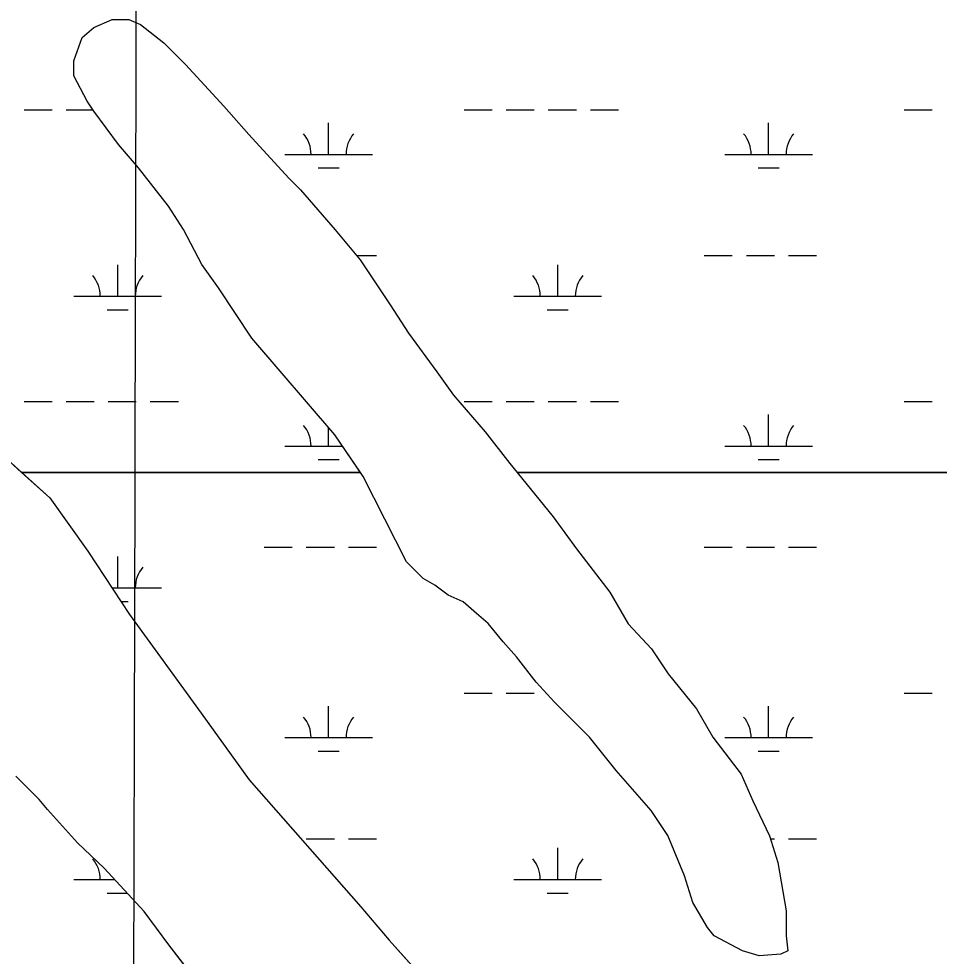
# Model space of a CAD drawing. Extents: x 3161564 to 3199464, y 849354 to 874788.
# Drawn here: x 3186579 to 3187629, y 865069 to 866138 of the extents above; entities that cross this region are included whole.
import ezdxf

# ---------------------------------------------------------------- set-up
doc = ezdxf.new("R2010")
doc.units = 0
for name, color, linetype in [('V-GRID-MAJR', 7, 'Continuous'), ('V-SITE-VEGE', 7, 'Continuous'), ('V-TOPO-SHOR', 7, 'Continuous'), ('V-WETL-SWMP', 7, 'Continuous')]:
    doc.layers.add(name, color=color, linetype=linetype)

msp = doc.modelspace()

# ---------------------------------------------------------------- linework, layer by layer
at = {"layer": 'V-GRID-MAJR'}
msp.add_spline([(3186683.235, 854762.214), (3186699.099, 860821.649), (3186714.971, 866884.169), (3186730.843, 872946.731), (3186730.8510000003, 872949.773)], degree=3, dxfattribs=at)
at = {"layer": 'V-SITE-VEGE'}
for points in [[(3186540.113000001, 865658.3779999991), (3186582.214000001, 865620.4659999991), (3186968.637000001, 865620.4659999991), (3186939.538000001, 865663.410999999), (3186844.6240000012, 865773.886999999), (3186806.681000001, 865831.0099999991), (3186787.706000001, 865857.667999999), (3186766.851000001, 865897.6449999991), (3186749.779000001, 865924.3019999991), (3186715.618000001, 865968.104999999), (3186692.836000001, 865994.773999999), (3186664.371000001, 866032.8579999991), (3186656.779000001, 866044.2819999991), (3186641.614000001, 866072.8389999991), (3186641.642000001, 866089.9569999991), (3186651.196000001, 866116.567999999), (3186664.531000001, 866127.9569999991), (3186685.470000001, 866137.430999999), (3186704.487000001, 866137.400999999), (3186717.791000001, 866131.6719999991), (3186744.384000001, 866110.7069999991), (3186769.069000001, 866085.937999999), (3186812.734000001, 866038.3159999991), (3186841.210000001, 866005.932999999), (3186886.774000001, 865956.4069999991), (3186900.065000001, 865943.069999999), (3186939.932000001, 865897.356999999), (3186968.403000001, 865863.0709999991), (3187002.549000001, 865811.6599999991), (3187023.420000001, 865779.290999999), (3187055.680000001, 865735.4929999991), (3187074.655000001, 865708.8319999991), (3187110.723000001, 865666.9299999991), (3187139.192000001, 865630.743999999), (3187147.514000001, 865620.4659999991), (3191870.016000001, 865620.4659999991)], [(3193473.2120000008, 865620.4659999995), (3187147.5140000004, 865620.4659999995), (3187188.5420000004, 865569.7969999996), (3187215.107000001, 865533.6149999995), (3187253.0650000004, 865484.1009999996), (3187273.9260000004, 865447.9269999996), (3187300.5050000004, 865419.3529999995), (3187319.4770000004, 865390.7919999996), (3187351.7430000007, 865350.7949999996), (3187370.7100000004, 865318.4299999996), (3187402.9720000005, 865276.5319999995), (3187416.2350000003, 865246.0779999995), (3187435.1890000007, 865206.1049999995), (3187444.6470000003, 865175.6579999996), (3187454.0660000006, 865120.4849999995), (3187454.0160000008, 865091.9559999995), (3187455.8900000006, 865074.8329999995), (3187448.2760000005, 865071.0419999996), (3187423.5460000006, 865069.1819999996), (3187404.5370000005, 865074.9189999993), (3187372.232000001, 865092.0909999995), (3187364.6400000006, 865101.6139999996), (3187347.5700000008, 865130.1719999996), (3187338.1120000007, 865160.6189999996), (3187319.1680000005, 865206.2999999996), (3187300.1950000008, 865234.8609999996), (3187260.3310000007, 865280.5749999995), (3187229.9630000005, 865318.6659999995), (3187190.0890000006, 865358.6749999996), (3187169.2050000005, 865381.5329999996), (3187146.4290000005, 865410.1009999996), (3187131.241, 865427.2439999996), (3187114.1590000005, 865448.1949999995), (3187100.8650000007, 865459.6289999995), (3187085.6710000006, 865472.9699999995), (3187068.5660000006, 865480.6069999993), (3187053.3700000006, 865492.0429999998), (3187040.0690000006, 865499.6739999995), (3187021.0820000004, 865518.7239999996), (3186971.7920000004, 865615.8099999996), (3186968.6370000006, 865620.4659999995), (3186582.2140000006, 865620.4659999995), (3186614.1790000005, 865591.6819999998), (3186657.8220000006, 865530.7459999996), (3186705.249000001, 865458.3879999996), (3186786.8480000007, 865346.0369999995), (3186841.875, 865269.8659999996), (3186969.0660000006, 865125.1029999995), (3187001.3370000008, 865087.0079999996), (3187088.6630000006, 864989.8589999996)], [(3187181.0300000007, 864495.1889999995), (3187137.3920000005, 864558.0279999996), (3187120.3010000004, 864575.1759999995), (3187072.857000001, 864638.0209999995), (3187040.5990000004, 864681.8189999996), (3186989.3560000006, 864748.4759999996), (3186960.9050000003, 864796.0709999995), (3186909.6700000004, 864866.5329999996), (3186873.6090000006, 864912.2399999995), (3186828.0780000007, 864980.7889999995), (3186750.2660000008, 865081.7219999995), (3186721.799, 865119.8109999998), (3186676.2350000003, 865169.3379999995), (3186645.8510000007, 865197.9199999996), (3186611.6800000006, 865236.0159999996), (3186602.1900000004, 865247.4439999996), (3186575.607000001, 865274.1169999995)]]:
    msp.add_lwpolyline(points, dxfattribs=at)
at = {"layer": 'V-TOPO-SHOR'}
for p, q in [((3186651.197, 866116.5679999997), (3186664.5300000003, 866127.9579999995)), ((3186664.5300000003, 866127.9579999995), (3186685.468, 866137.4319999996)), ((3186685.468, 866137.4319999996), (3186704.488, 866137.3999999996)), ((3186704.488, 866137.3999999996), (3186717.792, 866131.6719999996)), ((3186717.792, 866131.6719999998), (3186744.3850000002, 866110.7059999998)), ((3186641.643, 866089.9559999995), (3186651.197, 866116.5679999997)), ((3186744.3850000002, 866110.7059999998), (3186769.069, 866085.9389999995)), ((3186641.614, 866072.8389999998), (3186641.643, 866089.9559999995)), ((3186769.069, 866085.9389999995), (3186812.735, 866038.3159999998)), ((3186656.782, 866044.2829999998), (3186641.614, 866072.8389999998)), ((3186664.3710000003, 866032.8589999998), (3186656.782, 866044.2829999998)), ((3186692.8370000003, 865994.7709999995), (3186664.3710000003, 866032.8589999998)), ((3186812.735, 866038.3159999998), (3186841.21, 866005.9339999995)), ((3186841.21, 866005.9339999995), (3186886.774, 865956.4059999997)), ((3186715.616, 865968.1049999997), (3186692.8370000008, 865994.7709999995)), ((3186749.778, 865924.3019999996), (3186715.616, 865968.1049999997)), ((3186886.774, 865956.4059999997), (3186900.066, 865943.0699999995)), ((3186900.066, 865943.0699999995), (3186939.931, 865897.3559999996)), ((3186766.8510000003, 865897.6459999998), (3186749.778, 865924.3019999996)), ((3186787.7060000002, 865857.6689999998), (3186766.8510000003, 865897.6459999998)), ((3186939.931, 865897.3559999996), (3186968.403, 865863.0719999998)), ((3186968.403, 865863.0719999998), (3187002.552, 865811.6609999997)), ((3186806.681, 865831.0099999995), (3186787.7060000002, 865857.6689999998)), ((3186844.624, 865773.8869999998), (3186806.6810000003, 865831.0099999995)), ((3187002.552, 865811.6609999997), (3187023.42, 865779.2919999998)), ((3187023.42, 865779.2919999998), (3187055.6800000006, 865735.4929999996)), ((3186939.538, 865663.4119999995), (3186844.624, 865773.8869999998)), ((3187055.68, 865735.4929999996), (3187074.6550000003, 865708.8329999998)), ((3187074.6550000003, 865708.8329999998), (3187110.723, 865666.9289999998)), ((3186540.113, 865658.3769999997), (3186614.1790000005, 865591.6829999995)), ((3186971.792, 865615.8089999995), (3186939.538, 865663.4119999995)), ((3187110.723, 865666.9289999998), (3187139.1920000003, 865630.7439999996)), ((3187139.1920000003, 865630.7439999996), (3187188.541, 865569.7969999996)), ((3187021.0810000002, 865518.7249999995), (3186971.792, 865615.8089999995)), ((3186614.1790000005, 865591.6829999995), (3186657.822, 865530.7459999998)), ((3187188.541, 865569.7969999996), (3187215.108, 865533.6149999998)), ((3186657.822, 865530.7459999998), (3186705.25, 865458.3909999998)), ((3187215.108, 865533.6149999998), (3187253.0640000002, 865484.0999999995)), ((3187040.068, 865499.6729999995), (3187021.0810000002, 865518.7249999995)), ((3187053.37, 865492.0429999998), (3187040.068, 865499.6729999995)), ((3187068.566, 865480.6049999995), (3187053.37, 865492.0429999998)), ((3187085.671, 865472.9689999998), (3187068.566, 865480.6049999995)), ((3187253.0640000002, 865484.0999999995), (3187273.9250000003, 865447.9269999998)), ((3187100.865, 865459.6289999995), (3187085.671, 865472.9689999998)), ((3186705.25, 865458.3909999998), (3186786.847, 865346.0379999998)), ((3187114.159, 865448.1949999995), (3187100.865, 865459.6289999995)), ((3187131.242, 865427.2449999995), (3187114.159, 865448.1949999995)), ((3187273.9250000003, 865447.9269999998), (3187300.505, 865419.3529999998)), ((3187146.429, 865410.1009999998), (3187131.242, 865427.2449999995)), ((3187300.505, 865419.3529999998), (3187319.477, 865390.7909999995)), ((3187169.205, 865381.5329999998), (3187146.4290000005, 865410.1009999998)), ((3187319.477, 865390.7909999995), (3187351.744, 865350.7949999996)), ((3187190.088, 865358.6749999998), (3187169.205, 865381.5329999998)), ((3187229.963, 865318.6659999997), (3187190.088, 865358.6749999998)), ((3187351.744, 865350.7949999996), (3187370.7090000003, 865318.4299999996)), ((3186786.847, 865346.0379999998), (3186841.877, 865269.8659999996)), ((3187260.3310000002, 865280.5749999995), (3187229.963, 865318.6659999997)), ((3187370.7090000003, 865318.4299999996), (3187402.973, 865276.5319999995)), ((3186602.1890000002, 865247.4439999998), (3186575.606, 865274.1169999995)), ((3187300.196, 865234.8609999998), (3187260.3310000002, 865280.5749999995)), ((3187402.973, 865276.5319999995), (3187416.235, 865246.0779999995)), ((3186841.877, 865269.8659999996), (3186969.066, 865125.1019999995)), ((3186611.68, 865236.0169999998), (3186602.1890000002, 865247.4439999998)), ((3187416.235, 865246.0779999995), (3187435.188, 865206.1049999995)), ((3186645.852, 865197.9199999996), (3186611.68, 865236.0169999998)), ((3187319.168, 865206.2989999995), (3187300.196, 865234.8609999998)), ((3186676.235, 865169.3389999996), (3186645.852, 865197.9199999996)), ((3187338.111, 865160.6199999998), (3187319.168, 865206.2989999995)), ((3187435.188, 865206.1049999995), (3187444.647, 865175.6569999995)), ((3186721.8000000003, 865119.8109999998), (3186676.235, 865169.3389999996)), ((3187444.647, 865175.6569999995), (3187454.0640000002, 865120.4839999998)), ((3187347.5700000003, 865130.1719999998), (3187338.111, 865160.6199999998)), ((3186969.066, 865125.1019999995), (3187001.336, 865087.0079999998)), ((3187364.639, 865101.6139999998), (3187347.5700000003, 865130.1719999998)), ((3186750.2660000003, 865081.7229999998), (3186721.8000000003, 865119.8109999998)), ((3187454.0640000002, 865120.4839999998), (3187454.0160000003, 865091.9539999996)), ((3187372.231, 865092.0909999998), (3187364.639, 865101.6139999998)), ((3187404.536, 865074.9189999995), (3187372.231, 865092.0909999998)), ((3187454.0160000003, 865091.9539999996), (3187455.89, 865074.8329999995)), ((3186828.078, 864980.7879999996), (3186750.2660000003, 865081.7229999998)), ((3187001.336, 865087.0079999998), (3187088.6640000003, 864989.8599999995)), ((3187423.546, 865069.1819999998), (3187404.536, 865074.9189999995)), ((3187448.275, 865071.0419999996), (3187423.546, 865069.1819999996)), ((3187455.89, 865074.8329999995), (3187448.275, 865071.0419999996))]:
    msp.add_line(p, q, dxfattribs=at)
at = {"layer": 'V-WETL-SWMP'}
for p, q in [((3186651.197, 866116.5679999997), (3186664.5300000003, 866127.9579999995)), ((3186664.5300000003, 866127.9579999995), (3186685.468, 866137.4319999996)), ((3186685.468, 866137.4319999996), (3186704.488, 866137.3999999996)), ((3186704.488, 866137.3999999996), (3186717.792, 866131.6719999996)), ((3186717.792, 866131.6719999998), (3186744.3850000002, 866110.7059999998)), ((3186641.643, 866089.9559999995), (3186651.197, 866116.5679999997)), ((3186744.3850000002, 866110.7059999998), (3186769.069, 866085.9389999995)), ((3186641.614, 866072.8389999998), (3186641.643, 866089.9559999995)), ((3186769.069, 866085.9389999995), (3186812.735, 866038.3159999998)), ((3186656.782, 866044.2829999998), (3186641.614, 866072.8389999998)), ((3186664.3710000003, 866032.8589999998), (3186656.782, 866044.2829999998)), ((3186584.956576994, 866034.1682722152), (3186616.956576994, 866034.1682722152)), ((3186632.956576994, 866034.1682722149), (3186663.5012462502, 866034.1682722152)), ((3186692.8370000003, 865994.7709999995), (3186664.3710000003, 866032.8589999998)), ((3186812.735, 866038.3159999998), (3186841.21, 866005.9339999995)), ((3187086.864576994, 866034.1682722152), (3187118.864576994, 866034.1682722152)), ((3187134.864576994, 866034.1682722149), (3187166.864576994, 866034.1682722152)), ((3187182.864576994, 866034.1682722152), (3187214.864576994, 866034.1682722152)), ((3187230.864576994, 866034.1682722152), (3187262.864576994, 866034.1682722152)), ((3187588.772576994, 866034.1682722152), (3187620.772576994, 866034.1682722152)), ((3186932.272576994, 865983.4262722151), (3186932.272576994, 866019.4262722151)), ((3187434.180576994, 865983.4262722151), (3187434.180576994, 866019.4262722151)), ((3186841.21, 866005.9339999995), (3186886.774, 865956.4059999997)), ((3186715.616, 865968.1049999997), (3186692.8370000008, 865994.7709999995)), ((3186882.272576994, 865983.4262722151), (3186982.272576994, 865983.4262722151)), ((3187384.180576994, 865983.4262722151), (3187484.180576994, 865983.4262722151)), ((3186749.778, 865924.3019999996), (3186715.616, 865968.1049999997)), ((3186920.272576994, 865967.9952722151), (3186944.2725769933, 865967.9952722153)), ((3187422.180576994, 865967.9952722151), (3187446.1805769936, 865967.9952722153)), ((3186886.774, 865956.4059999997), (3186900.066, 865943.0699999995)), ((3186900.066, 865943.0699999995), (3186939.931, 865897.3559999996)), ((3186766.8510000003, 865897.6459999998), (3186749.778, 865924.3019999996)), ((3186787.7060000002, 865857.6689999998), (3186766.8510000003, 865897.6459999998)), ((3186939.931, 865897.3559999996), (3186968.403, 865863.0719999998)), ((3186964.3151766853, 865867.9942722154), (3186986.864576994, 865867.9942722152)), ((3186968.403, 865863.0719999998), (3187002.552, 865811.6609999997)), ((3187360.772576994, 865867.9942722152), (3187392.772576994, 865867.9942722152)), ((3187408.772576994, 865867.9942722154), (3187440.772576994, 865867.9942722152)), ((3187456.772576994, 865867.9942722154), (3187488.772576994, 865867.9942722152)), ((3186691.800576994, 865821.5642722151), (3186691.800576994, 865857.5642722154)), ((3186806.681, 865831.0099999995), (3186787.7060000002, 865857.6689999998)), ((3187193.708576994, 865821.5642722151), (3187193.708576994, 865857.5642722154)), ((3186844.624, 865773.8869999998), (3186806.6810000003, 865831.0099999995)), ((3186641.800576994, 865821.5642722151), (3186741.800576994, 865821.5642722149)), ((3187143.708576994, 865821.5642722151), (3187243.708576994, 865821.5642722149)), ((3187002.552, 865811.6609999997), (3187023.42, 865779.2919999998)), ((3186679.800576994, 865806.1332722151), (3186703.8005769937, 865806.1332722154)), ((3187181.708576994, 865806.1332722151), (3187205.7085769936, 865806.1332722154)), ((3187023.42, 865779.2919999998), (3187055.6800000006, 865735.4929999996)), ((3186939.538, 865663.4119999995), (3186844.624, 865773.8869999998)), ((3187055.68, 865735.4929999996), (3187074.6550000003, 865708.8329999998)), ((3186584.956576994, 865701.4932722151), (3186616.956576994, 865701.4932722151)), ((3186632.956576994, 865701.4932722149), (3186664.956576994, 865701.4932722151)), ((3186680.956576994, 865701.4932722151), (3186712.956576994, 865701.4932722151)), ((3186728.956576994, 865701.4932722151), (3186760.956576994, 865701.4932722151)), ((3187074.6550000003, 865708.8329999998), (3187110.723, 865666.9289999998)), ((3187086.864576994, 865701.4932722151), (3187118.864576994, 865701.4932722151)), ((3187134.864576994, 865701.4932722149), (3187166.864576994, 865701.4932722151)), ((3187182.864576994, 865701.4932722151), (3187214.864576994, 865701.4932722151)), ((3187230.864576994, 865701.4932722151), (3187262.864576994, 865701.4932722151)), ((3187588.772576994, 865701.4932722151), (3187620.772576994, 865701.4932722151)), ((3187434.180576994, 865650.7512722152), (3187434.180576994, 865686.7512722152)), ((3186932.272576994, 865650.7512722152), (3186932.272576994, 865671.8685776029)), ((3186540.113, 865658.3769999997), (3186614.1790000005, 865591.6829999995)), ((3186971.792, 865615.8089999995), (3186939.538, 865663.4119999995)), ((3187110.723, 865666.9289999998), (3187139.1920000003, 865630.7439999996)), ((3186882.272576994, 865650.7512722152), (3186948.116432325, 865650.7512722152)), ((3187384.180576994, 865650.7512722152), (3187484.180576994, 865650.7512722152)), ((3186920.272576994, 865635.3202722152), (3186944.2725769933, 865635.3202722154)), ((3187139.1920000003, 865630.7439999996), (3187188.541, 865569.7969999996)), ((3187422.180576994, 865635.3202722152), (3187446.1805769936, 865635.3202722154)), ((3187021.0810000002, 865518.7249999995), (3186971.792, 865615.8089999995)), ((3186614.179, 865591.6829999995), (3186657.822, 865530.7459999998)), ((3187188.541, 865569.7969999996), (3187215.108, 865533.6149999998)), ((3186657.822, 865530.7459999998), (3186705.25, 865458.3909999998)), ((3186858.864576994, 865535.3192722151), (3186890.864576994, 865535.3192722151)), ((3186906.864576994, 865535.3192722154), (3186938.864576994, 865535.3192722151)), ((3186954.864576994, 865535.3192722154), (3186986.864576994, 865535.3192722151)), ((3187215.108, 865533.6149999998), (3187253.0640000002, 865484.0999999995)), ((3187360.772576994, 865535.3192722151), (3187392.772576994, 865535.3192722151)), ((3187408.772576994, 865535.3192722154), (3187440.772576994, 865535.3192722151)), ((3187456.772576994, 865535.3192722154), (3187488.772576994, 865535.3192722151)), ((3186691.800576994, 865488.8892722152), (3186691.800576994, 865524.8892722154)), ((3187040.068, 865499.6729999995), (3187021.0810000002, 865518.7249999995)), ((3187053.37, 865492.0429999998), (3187040.068, 865499.6729999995)), ((3186685.258678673, 865488.8892722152), (3186741.800576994, 865488.889272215)), ((3187068.566, 865480.6049999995), (3187053.37, 865492.0429999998)), ((3187085.671, 865472.9689999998), (3187068.566, 865480.6049999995)), ((3187253.0640000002, 865484.0999999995), (3187273.9250000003, 865447.9269999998)), ((3186695.3735493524, 865473.4582722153), (3186703.8005769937, 865473.4582722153)), ((3187100.865, 865459.6289999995), (3187085.671, 865472.9689999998)), ((3186705.25, 865458.3909999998), (3186786.847, 865346.0379999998)), ((3187114.159, 865448.1949999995), (3187100.865, 865459.6289999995)), ((3187131.242, 865427.2449999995), (3187114.159, 865448.1949999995)), ((3187273.9250000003, 865447.9269999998), (3187300.505, 865419.3529999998)), ((3187146.429, 865410.1009999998), (3187131.242, 865427.2449999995)), ((3187300.505, 865419.3529999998), (3187319.477, 865390.7909999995)), ((3187169.205, 865381.5329999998), (3187146.4290000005, 865410.1009999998)), ((3187319.477, 865390.7909999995), (3187351.744, 865350.7949999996)), ((3187190.088, 865358.6749999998), (3187169.205, 865381.5329999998)), ((3187086.864576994, 865368.8182722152), (3187118.864576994, 865368.8182722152)), ((3187134.864576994, 865368.818272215), (3187166.864576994, 865368.8182722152)), ((3187588.772576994, 865368.8182722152), (3187620.772576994, 865368.8182722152)), ((3187229.963, 865318.6659999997), (3187190.088, 865358.6749999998)), ((3186932.272576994, 865318.0762722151), (3186932.272576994, 865354.0762722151)), ((3187351.744, 865350.7949999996), (3187370.7090000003, 865318.4299999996)), ((3187434.180576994, 865318.0762722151), (3187434.180576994, 865354.0762722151)), ((3186786.847, 865346.0379999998), (3186841.877, 865269.8659999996)), ((3186882.272576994, 865318.0762722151), (3186982.272576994, 865318.0762722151)), ((3187260.3310000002, 865280.5749999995), (3187229.963, 865318.6659999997)), ((3187370.7090000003, 865318.4299999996), (3187402.973, 865276.5319999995)), ((3187384.180576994, 865318.0762722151), (3187484.180576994, 865318.0762722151)), ((3186920.272576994, 865302.6452722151), (3186944.2725769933, 865302.6452722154)), ((3187422.180576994, 865302.6452722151), (3187446.1805769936, 865302.6452722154)), ((3186602.1890000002, 865247.4439999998), (3186575.606, 865274.1169999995)), ((3187300.196, 865234.8609999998), (3187260.3310000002, 865280.5749999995)), ((3187402.973, 865276.5319999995), (3187416.235, 865246.0779999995)), ((3186841.877, 865269.8659999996), (3186969.066, 865125.1019999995)), ((3186611.68, 865236.0169999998), (3186602.1890000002, 865247.4439999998)), ((3187416.235, 865246.0779999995), (3187435.188, 865206.1049999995)), ((3186645.852, 865197.9199999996), (3186611.68, 865236.0169999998)), ((3187319.168, 865206.2989999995), (3187300.196, 865234.8609999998)), ((3186676.235, 865169.3389999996), (3186645.852, 865197.9199999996)), ((3186906.864576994, 865202.6442722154), (3186938.864576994, 865202.6442722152)), ((3186954.864576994, 865202.6442722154), (3186986.864576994, 865202.6442722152)), ((3187338.111, 865160.6199999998), (3187319.168, 865206.2989999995)), ((3187435.188, 865206.1049999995), (3187444.647, 865175.6569999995)), ((3187436.2631124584, 865202.6442722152), (3187440.772576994, 865202.6442722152)), ((3187456.772576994, 865202.6442722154), (3187488.772576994, 865202.6442722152)), ((3187193.708576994, 865156.2142722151), (3187193.708576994, 865192.2142722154)), ((3186721.8000000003, 865119.8109999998), (3186676.235, 865169.3389999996)), ((3187444.647, 865175.6569999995), (3187454.0640000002, 865120.4839999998)), ((3186641.800576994, 865156.2142722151), (3186688.3095481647, 865156.2142722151)), ((3187143.708576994, 865156.2142722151), (3187243.708576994, 865156.2142722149)), ((3187347.5700000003, 865130.1719999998), (3187338.111, 865160.6199999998)), ((3186679.800576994, 865140.7832722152), (3186702.505831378, 865140.7832722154)), ((3187181.708576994, 865140.7832722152), (3187205.7085769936, 865140.7832722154)), ((3186969.066, 865125.1019999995), (3187001.336, 865087.0079999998)), ((3187364.639, 865101.6139999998), (3187347.5700000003, 865130.1719999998)), ((3186750.2660000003, 865081.7229999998), (3186721.8000000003, 865119.8109999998)), ((3187454.0640000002, 865120.4839999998), (3187454.0160000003, 865091.9539999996)), ((3187372.231, 865092.0909999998), (3187364.639, 865101.6139999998)), ((3187404.536, 865074.9189999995), (3187372.231, 865092.0909999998)), ((3187454.0160000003, 865091.9539999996), (3187455.89, 865074.8329999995)), ((3186828.078, 864980.7879999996), (3186750.2660000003, 865081.7229999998)), ((3187001.336, 865087.0079999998), (3187088.6640000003, 864989.8599999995)), ((3187423.546, 865069.1819999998), (3187404.536, 865074.9189999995)), ((3187448.275, 865071.0419999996), (3187423.546, 865069.1819999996)), ((3187455.89, 865074.8329999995), (3187448.275, 865071.0419999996))]:
    msp.add_line(p, q, dxfattribs=at)
for centre, radius, start, end in [((3186877.029640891, 865983.9010753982), 35.24628790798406, 359.2281799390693, 40.771838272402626), ((3186987.515513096, 865983.9010753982), 35.24628790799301, 139.2281769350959, 180.77183526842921), ((3187378.937640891, 865983.9010753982), 35.24628790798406, 359.2281799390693, 40.771838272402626), ((3187489.423513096, 865983.9010753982), 35.24628790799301, 139.2281769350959, 180.77183526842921), ((3186636.557640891, 865822.0390753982), 35.24628790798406, 359.2281799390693, 40.771838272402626), ((3186747.043513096, 865822.0390753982), 35.24628790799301, 139.2281769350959, 180.77183526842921), ((3187138.4656408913, 865822.0390753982), 35.24628790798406, 359.2281799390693, 40.771838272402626), ((3187248.9515130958, 865822.0390753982), 35.24628790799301, 139.2281769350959, 180.77183526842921), ((3186877.029640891, 865651.2260753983), 35.24628790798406, 359.2281799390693, 40.771838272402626), ((3187378.937640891, 865651.2260753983), 35.24628790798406, 359.2281799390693, 40.771838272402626), ((3187489.423513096, 865651.2260753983), 35.24628790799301, 139.2281769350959, 180.77183526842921), ((3186747.043513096, 865489.3640753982), 35.24628790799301, 139.2281769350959, 180.77183526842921), ((3186877.029640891, 865318.5510753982), 35.24628790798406, 359.2281799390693, 40.771838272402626), ((3186987.515513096, 865318.5510753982), 35.24628790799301, 139.2281769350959, 180.77183526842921), ((3187378.937640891, 865318.5510753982), 35.24628790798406, 359.2281799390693, 40.771838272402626), ((3187489.423513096, 865318.5510753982), 35.24628790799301, 139.2281769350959, 180.77183526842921), ((3186636.557640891, 865156.6890753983), 35.24628790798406, 359.2281799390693, 40.771838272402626), ((3187138.4656408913, 865156.6890753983), 35.24628790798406, 359.2281799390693, 40.771838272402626), ((3187248.9515130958, 865156.6890753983), 35.24628790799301, 139.2281769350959, 180.77183526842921)]:
    msp.add_arc(centre, radius, start, end, dxfattribs=at)

doc.saveas('drawing.dxf')
